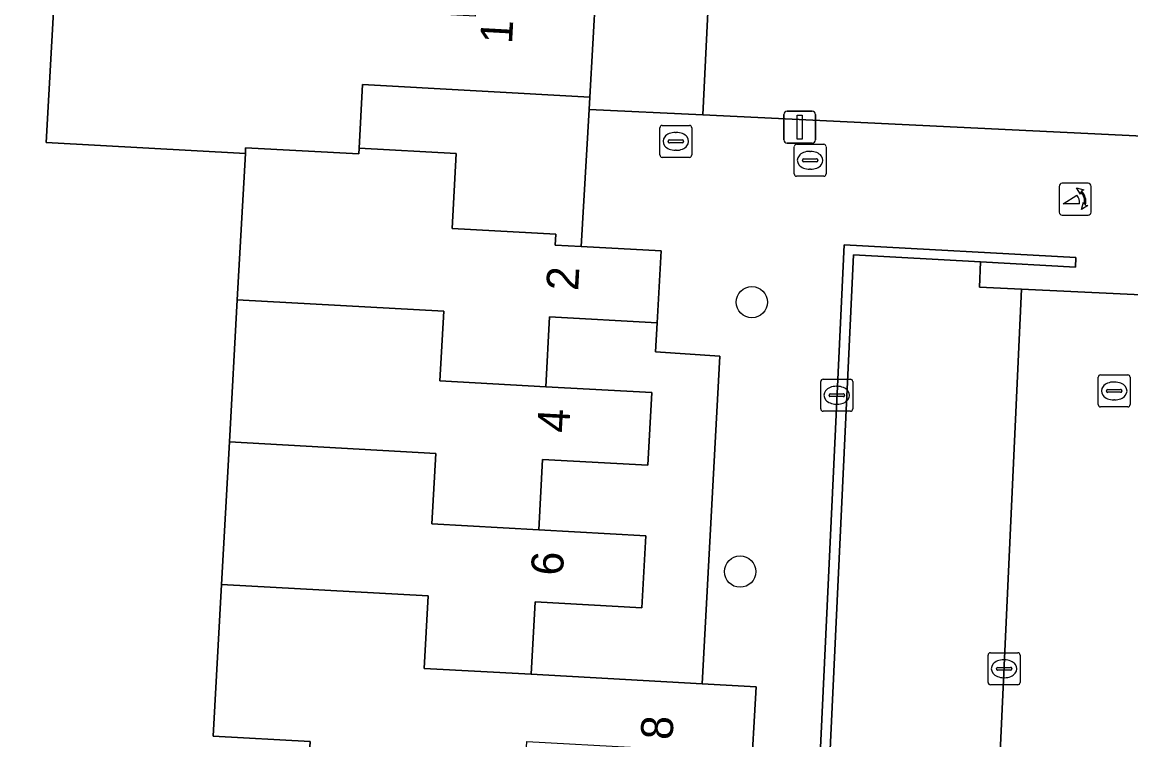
# Model space of a CAD drawing. Extents: x 162989 to 165008, y 383432 to 384338.
# Drawn here: x 164678.95 to 164713.62, y 383776.14 to 383798.57 of the extents above; entities that cross this region are included whole.
import ezdxf

# ---------------------------------------------------------------- set-up
doc = ezdxf.new("R2010")
doc.units = 0
for name, color, linetype in [('IMGEO_Boom', 7, 'Continuous'), ('IMGEO_Erf', 7, 'Continuous'), ('IMGEO_Kolk', 7, 'Continuous'), ('IMGEO_Lichtmast', 7, 'Continuous'), ('IMGEO_Muur', 7, 'Continuous'), ('IMGEO_Pand', 7, 'Continuous'), ('IMGEO_Pand_nummerreeks', 7, 'Continuous'), ('IMGEO_Parkeervlak_open', 7, 'Continuous'), ('IMGEO_Poller', 7, 'Continuous'), ('IMGEO_Rijbaan_lokaal_open', 7, 'Continuous'), ('IMGEO_Rioolput', 7, 'Continuous'), ('IMGEO_Voetpad_open', 7, 'Continuous')]:
    doc.layers.add(name, color=color, linetype=linetype)

msp = doc.modelspace()

# ---------------------------------------------------------------- linework, layer by layer
at = {"layer": 'IMGEO_Boom'}
for centre in [(164701.77, 383789.822), (164701.401, 383781.401)]:
    msp.add_circle(centre, 0.489, dxfattribs=at)
at = {"layer": 'IMGEO_Erf'}
for points in [[(164700.719, 383805.515), (164700.236, 383795.672), (164715.068, 383794.96), (164718.264, 383794.806), (164718.111, 383791.788), (164727.461, 383791.324), (164730.661, 383791.165), (164737.627, 383790.82), (164740.501, 383790.677), (164770.2, 383789.203), (164770.587, 383789.184), (164770.692, 383791.433), (164770.804, 383793.815), (164771.061, 383799.282)], [(164672.235, 383754.311), (164680.654, 383753.942), (164682.717, 383753.852), (164682.988, 383758.759), (164687.025, 383758.536), (164687.144, 383760.684), (164687.397, 383765.271), (164690.519, 383765.099), (164690.638, 383767.258), (164690.741, 383769.127), (164687.579, 383769.302), (164687.851, 383774.224), (164687.954, 383776.093), (164684.926, 383776.26), (164685.188, 383780.999), (164685.434, 383785.46), (164685.679, 383789.898), (164685.932, 383794.473), (164679.703, 383794.817), (164679.96, 383799.478)]]:
    msp.add_lwpolyline(points, dxfattribs=at)
for points in [[(164696.679, 383795.843), (164696.701, 383796.233), (164689.597, 383796.626), (164689.486, 383794.632), (164692.522, 383794.465), (164692.393, 383792.124), (164695.638, 383791.945), (164695.619, 383791.607), (164696.435, 383791.562)], [(164700.77, 383788.133), (164698.759, 383788.274), (164698.806, 383789.174), (164695.446, 383789.36), (164695.325, 383787.18), (164698.645, 383786.995), (164698.52, 383784.726), (164695.225, 383784.908), (164695.103, 383782.705), (164698.451, 383782.518), (164698.327, 383780.27), (164694.989, 383780.454), (164694.864, 383778.192), (164700.218, 383777.897)]]:
    msp.add_lwpolyline(points, close=True, dxfattribs=at)
at = {"layer": 'IMGEO_Kolk'}
for p, q in [((164703.924, 383786.486), (164703.924, 383787.338)), ((164703.999, 383787.412), (164704.851, 383787.412)), ((164704.925, 383787.338), (164704.925, 383786.486)), ((164704.183, 383786.906), (164704.183, 383786.918)), ((164704.226, 383786.955), (164704.624, 383786.955)), ((164704.412, 383787.192), (164704.437, 383787.192)), ((164704.667, 383786.918), (164704.667, 383786.906)), ((164704.621, 383786.869), (164704.223, 383786.869)), ((164704.435, 383786.632), (164704.41, 383786.632)), ((164704.851, 383786.412), (164703.999, 383786.412)), ((164709.157, 383777.939), (164709.157, 383778.791)), ((164709.232, 383778.865), (164710.084, 383778.865)), ((164709.645, 383778.645), (164709.67, 383778.645)), ((164710.158, 383778.791), (164710.158, 383777.939)), ((164709.416, 383778.359), (164709.416, 383778.371)), ((164709.854, 383778.322), (164709.456, 383778.322)), ((164709.459, 383778.408), (164709.857, 383778.408)), ((164709.9, 383778.371), (164709.9, 383778.359)), ((164709.668, 383778.085), (164709.643, 383778.085)), ((164710.084, 383777.865), (164709.232, 383777.865))]:
    msp.add_line(p, q, dxfattribs=at)
for points in [[(164703.924, 383786.486), (164703.924, 383787.338)], [(164703.999, 383787.412), (164704.851, 383787.412)], [(164704.925, 383787.338), (164704.925, 383786.486)], [(164704.851, 383786.412), (164703.999, 383786.412)], [(164709.157, 383777.939), (164709.157, 383778.791)], [(164709.232, 383778.865), (164710.084, 383778.865)], [(164710.158, 383778.791), (164710.158, 383777.939)], [(164710.084, 383777.865), (164709.232, 383777.865)]]:
    msp.add_lwpolyline(points, dxfattribs=at)
for centre, radius, start, end in [((164704.001, 383787.336), 0.0765, 91.552, 178.448), ((164704.001, 383787.336), 0.0765, 91.552, 178.448), ((164704.849, 383787.336), 0.0765, 1.552, 88.448), ((164704.849, 383787.336), 0.0765, 1.552, 88.448), ((164704.223, 383786.915), 0.0403, 85.8775, 175.7526), ((164704.628, 383786.917), 0.0386, 1.7309, 96.639), ((164704.22, 383786.905), 0.0366, 178.938, 274.7102), ((164704.624, 383786.912), 0.043, 264.8664, 352.4533), ((164704.001, 383786.488), 0.0765, 181.552, 268.448), ((164704.001, 383786.488), 0.0765, 181.552, 268.448), ((164704.849, 383786.488), 0.0765, 271.552, 358.448), ((164704.849, 383786.488), 0.0765, 271.552, 358.448), ((164709.234, 383778.789), 0.0765, 91.552, 178.448), ((164709.234, 383778.789), 0.0765, 91.552, 178.448), ((164710.082, 383778.789), 0.0765, 1.552, 88.448), ((164710.082, 383778.789), 0.0765, 1.552, 88.448), ((164709.456, 383778.368), 0.0403, 85.8775, 175.7526), ((164709.453, 383778.358), 0.0366, 178.938, 274.7102), ((164709.857, 383778.365), 0.043, 264.8664, 352.4533), ((164709.861, 383778.37), 0.0386, 1.7309, 96.639), ((164709.234, 383777.941), 0.0765, 181.552, 268.448), ((164709.234, 383777.941), 0.0765, 181.552, 268.448), ((164710.082, 383777.941), 0.0765, 271.552, 358.448), ((164710.082, 383777.941), 0.0765, 271.552, 358.448)]:
    msp.add_arc(centre, radius, start, end, dxfattribs=at)
for centre, major_axis, ratio, start_param, end_param in [((164704.411, 383786.912), (-0.387, 0.002), 0.722429, 4.712389, 7.853982), ((164704.436, 383786.912), (-0.39, 0.002), 0.717154, 1.570796, 4.712389), ((164709.644, 383778.365), (-0.387, 0.002), 0.722429, 4.712389, 7.853982), ((164709.669, 383778.365), (-0.39, 0.002), 0.717154, 1.570796, 4.712389)]:
    msp.add_ellipse(centre, major_axis=major_axis, ratio=ratio, start_param=start_param, end_param=end_param, dxfattribs=at)
at = {"layer": 'IMGEO_Lichtmast'}
for p, q in [((164702.769, 383794.891), (164702.769, 383795.691)), ((164702.769, 383795.691), (164702.769, 383794.891)), ((164702.869, 383795.791), (164703.659, 383795.791)), ((164703.659, 383795.791), (164702.869, 383795.791)), ((164703.759, 383795.691), (164703.759, 383794.891)), ((164703.759, 383794.891), (164703.759, 383795.691)), ((164703.659, 383794.791), (164702.869, 383794.791)), ((164702.869, 383794.791), (164703.659, 383794.791))]:
    msp.add_line(p, q, dxfattribs=at)
msp.add_lwpolyline([(164703.189, 383795.666), (164703.339, 383795.666), (164703.339, 383794.916), (164703.189, 383794.916), (164703.189, 383795.666)], dxfattribs=at)
for centre, start, end in [((164702.869, 383795.691), 90, 180), ((164702.869, 383795.691), 90, 180), ((164703.659, 383795.691), 0, 90), ((164703.659, 383795.691), 360, 90), ((164702.869, 383794.891), 180, 270), ((164702.869, 383794.891), 180, 270), ((164703.659, 383794.891), 270, 0), ((164703.659, 383794.891), 270, 0)]:
    msp.add_arc(centre, 0.1, start, end, dxfattribs=at)
at = {"layer": 'IMGEO_Muur'}
msp.add_lwpolyline([(164708.785, 383759.453), (164703.458, 383759.722), (164704.943, 383791.302), (164708.92, 383791.082), (164711.89, 383790.918), (164711.896, 383791.22), (164704.657, 383791.619), (164702.912, 383754.65), (164703.193, 383754.635), (164703.443, 383759.422), (164708.768, 383759.153)], close=True, dxfattribs=at)
at = {"layer": 'IMGEO_Pand'}
for points in [[(164685.932, 383794.473), (164685.94, 383794.649), (164689.475, 383794.456), (164689.486, 383794.632), (164689.597, 383796.626), (164696.701, 383796.233), (164696.886, 383799.572), (164693.168, 383799.777), (164693.112, 383798.764), (164689.698, 383798.952), (164689.817, 383801.101), (164686.648, 383801.274), (164686.532, 383799.122), (164679.96, 383799.478), (164679.703, 383794.817)], [(164685.932, 383794.473), (164685.679, 383789.898), (164692.133, 383789.542), (164692.013, 383787.365), (164695.325, 383787.18), (164695.446, 383789.36), (164698.806, 383789.174), (164698.93, 383791.424), (164696.435, 383791.562), (164695.619, 383791.607), (164695.638, 383791.945), (164692.393, 383792.124), (164692.522, 383794.465), (164689.486, 383794.632), (164689.475, 383794.456), (164685.94, 383794.649)], [(164695.103, 383782.705), (164695.225, 383784.908), (164698.52, 383784.726), (164698.645, 383786.995), (164695.325, 383787.18), (164692.013, 383787.365), (164692.133, 383789.542), (164685.679, 383789.898), (164685.434, 383785.46), (164691.888, 383785.097), (164691.766, 383782.89)], [(164695.103, 383782.705), (164691.766, 383782.89), (164691.888, 383785.097), (164685.434, 383785.46), (164685.188, 383780.999), (164691.642, 383780.641), (164691.517, 383778.373), (164694.864, 383778.192), (164694.989, 383780.454), (164698.327, 383780.27), (164698.451, 383782.518)], [(164694.864, 383778.192), (164691.517, 383778.373), (164691.642, 383780.641), (164685.188, 383780.999), (164684.926, 383776.26), (164687.954, 383776.093), (164687.851, 383774.224), (164694.604, 383773.855), (164694.728, 383776.096), (164698.16, 383775.906), (164698.105, 383774.914), (164701.731, 383774.713), (164701.901, 383777.804), (164700.218, 383777.897)]]:
    msp.add_lwpolyline(points, close=True, dxfattribs=at)
at = {"layer": 'IMGEO_Parkeervlak_open'}
msp.add_lwpolyline([(164710.199, 383790.225), (164708.888, 383790.287), (164708.92, 383791.082), (164704.943, 383791.302), (164703.458, 383759.722), (164708.785, 383759.453)], close=True, dxfattribs=at)
at = {"layer": 'IMGEO_Poller'}
for p, q in [((164712.281, 383793.537), (164711.473, 383793.537)), ((164712.281, 383793.537), (164711.473, 383793.537)), ((164711.379, 383793.442), (164711.379, 383792.635)), ((164711.379, 383793.442), (164711.379, 383792.635)), ((164712.375, 383792.635), (164712.375, 383793.442)), ((164712.375, 383792.635), (164712.375, 383793.442)), ((164711.473, 383792.54), (164712.281, 383792.54)), ((164711.473, 383792.54), (164712.281, 383792.54))]:
    msp.add_line(p, q, dxfattribs=at)
for points in [[(164712.014, 383792.893), (164711.501, 383792.893), (164711.931, 383793.168)], [(164712.058, 383793.266), (164712.046, 383793.193), (164711.921, 383793.398)], [(164711.921, 383793.398), (164712.152, 383793.332), (164712.081, 383793.3)], [(164712.074, 383792.721), (164712.14, 383792.952), (164712.17, 383792.884)], [(164712.206, 383792.857), (164712.278, 383792.846), (164712.074, 383792.721)]]:
    msp.add_lwpolyline(points, dxfattribs=at)
for centre, radius, start, end in [((164711.473, 383793.442), 0.0946, 90, 180), ((164711.473, 383793.442), 0.0946, 90, 180), ((164712.281, 383793.442), 0.0946, 0, 90), ((164712.281, 383793.442), 0.0946, 0, 90), ((164711.686, 383792.943), 0.332, 351.3247, 42.4854), ((164711.7, 383792.953), 0.476, 351.7527, 41.1691), ((164711.7, 383792.953), 0.516, 349.3569, 42.2912), ((164711.473, 383792.635), 0.0946, 180, 270), ((164711.473, 383792.635), 0.0946, 180, 270), ((164712.281, 383792.635), 0.0946, 270, 0), ((164712.281, 383792.635), 0.0946, 270, 0)]:
    msp.add_arc(centre, radius, start, end, dxfattribs=at)
at = {"layer": 'IMGEO_Rijbaan_lokaal_open'}
msp.add_lwpolyline([(164722.391, 383789.685), (164714.831, 383790.013), (164710.199, 383790.225), (164708.785, 383759.453), (164708.768, 383759.153), (164708.643, 383757.208), (164715.497, 383756.891), (164715.726, 383761.846), (164713.733, 383761.938), (164714.563, 383780.1), (164714.65, 383782.008)], dxfattribs=at)
at = {"layer": 'IMGEO_Rioolput'}
for p, q in [((164698.891, 383794.422), (164698.891, 383795.274)), ((164698.966, 383795.348), (164699.818, 383795.348)), ((164699.892, 383795.274), (164699.892, 383794.422)), ((164699.193, 383794.891), (164699.591, 383794.891)), ((164699.379, 383795.128), (164699.404, 383795.128)), ((164699.15, 383794.842), (164699.15, 383794.854)), ((164699.588, 383794.805), (164699.19, 383794.805)), ((164699.402, 383794.568), (164699.377, 383794.568)), ((164699.634, 383794.854), (164699.634, 383794.842)), ((164703.091, 383793.83), (164703.091, 383794.682)), ((164703.166, 383794.756), (164704.018, 383794.756)), ((164704.092, 383794.682), (164704.092, 383793.83)), ((164699.818, 383794.348), (164698.966, 383794.348)), ((164703.35, 383794.25), (164703.35, 383794.262)), ((164703.788, 383794.213), (164703.39, 383794.213)), ((164703.393, 383794.299), (164703.791, 383794.299)), ((164703.579, 383794.536), (164703.604, 383794.536)), ((164703.834, 383794.262), (164703.834, 383794.25)), ((164703.602, 383793.976), (164703.577, 383793.976)), ((164704.018, 383793.756), (164703.166, 383793.756)), ((164712.599, 383786.621), (164712.599, 383787.473)), ((164712.674, 383787.547), (164713.526, 383787.547)), ((164713.087, 383787.327), (164713.112, 383787.327)), ((164713.6, 383787.473), (164713.6, 383786.621)), ((164712.858, 383787.041), (164712.858, 383787.053)), ((164713.296, 383787.004), (164712.898, 383787.004)), ((164712.901, 383787.09), (164713.299, 383787.09)), ((164713.342, 383787.053), (164713.342, 383787.041)), ((164713.11, 383786.767), (164713.085, 383786.767)), ((164713.526, 383786.547), (164712.674, 383786.547))]:
    msp.add_line(p, q, dxfattribs=at)
for points in [[(164698.891, 383794.422), (164698.891, 383795.274)], [(164698.966, 383795.348), (164699.818, 383795.348)], [(164699.892, 383795.274), (164699.892, 383794.422)], [(164703.091, 383793.83), (164703.091, 383794.682)], [(164703.166, 383794.756), (164704.018, 383794.756)], [(164704.092, 383794.682), (164704.092, 383793.83)], [(164699.818, 383794.348), (164698.966, 383794.348)], [(164704.018, 383793.756), (164703.166, 383793.756)], [(164712.599, 383786.621), (164712.599, 383787.473)], [(164712.674, 383787.547), (164713.526, 383787.547)], [(164713.6, 383787.473), (164713.6, 383786.621)], [(164713.526, 383786.547), (164712.674, 383786.547)]]:
    msp.add_lwpolyline(points, dxfattribs=at)
for centre, radius, start, end in [((164698.968, 383795.272), 0.0765, 91.552, 178.448), ((164698.968, 383795.272), 0.0765, 91.552, 178.448), ((164699.816, 383795.272), 0.0765, 1.552, 88.448), ((164699.816, 383795.272), 0.0765, 1.552, 88.448), ((164699.19, 383794.851), 0.0403, 85.8775, 175.7526), ((164699.595, 383794.853), 0.0386, 1.7309, 96.639), ((164699.187, 383794.841), 0.0366, 178.938, 274.7102), ((164699.591, 383794.848), 0.043, 264.8664, 352.4533), ((164703.168, 383794.68), 0.0765, 91.552, 178.448), ((164703.168, 383794.68), 0.0765, 91.552, 178.448), ((164704.016, 383794.68), 0.0765, 1.552, 88.448), ((164704.016, 383794.68), 0.0765, 1.552, 88.448), ((164698.968, 383794.424), 0.0765, 181.552, 268.448), ((164698.968, 383794.424), 0.0765, 181.552, 268.448), ((164699.816, 383794.424), 0.0765, 271.552, 358.448), ((164699.816, 383794.424), 0.0765, 271.552, 358.448), ((164703.39, 383794.259), 0.0403, 85.8775, 175.7526), ((164703.387, 383794.249), 0.0366, 178.938, 274.7102), ((164703.791, 383794.256), 0.043, 264.8664, 352.4533), ((164703.795, 383794.261), 0.0386, 1.7309, 96.639), ((164703.168, 383793.832), 0.0765, 181.552, 268.448), ((164703.168, 383793.832), 0.0765, 181.552, 268.448), ((164704.016, 383793.832), 0.0765, 271.552, 358.448), ((164704.016, 383793.832), 0.0765, 271.552, 358.448), ((164712.676, 383787.471), 0.0765, 91.552, 178.448), ((164712.676, 383787.471), 0.0765, 91.552, 178.448), ((164713.524, 383787.471), 0.0765, 1.552, 88.448), ((164713.524, 383787.471), 0.0765, 1.552, 88.448), ((164712.898, 383787.05), 0.0403, 85.8775, 175.7526), ((164712.895, 383787.04), 0.0366, 178.938, 274.7102), ((164713.299, 383787.047), 0.043, 264.8664, 352.4533), ((164713.303, 383787.052), 0.0386, 1.7309, 96.639), ((164712.676, 383786.623), 0.0765, 181.552, 268.448), ((164712.676, 383786.623), 0.0765, 181.552, 268.448), ((164713.524, 383786.623), 0.0765, 271.552, 358.448), ((164713.524, 383786.623), 0.0765, 271.552, 358.448)]:
    msp.add_arc(centre, radius, start, end, dxfattribs=at)
for centre, major_axis, ratio, start_param, end_param in [((164699.378, 383794.848), (-0.387, 0.002), 0.722429, 4.712389, 7.853982), ((164699.403, 383794.848), (-0.39, 0.002), 0.717154, 1.570796, 4.712389), ((164703.578, 383794.256), (-0.387, 0.002), 0.722429, 4.712389, 7.853982), ((164703.603, 383794.256), (-0.39, 0.002), 0.717154, 1.570796, 4.712389), ((164713.086, 383787.047), (-0.387, 0.002), 0.722429, 4.712389, 7.853982), ((164713.111, 383787.047), (-0.39, 0.002), 0.717154, 1.570796, 4.712389)]:
    msp.add_ellipse(centre, major_axis=major_axis, ratio=ratio, start_param=start_param, end_param=end_param, dxfattribs=at)
at = {"layer": 'IMGEO_Voetpad_open'}
for points in [[(164696.886, 383799.572), (164696.701, 383796.233), (164696.679, 383795.843), (164700.236, 383795.672), (164700.719, 383805.515)], [(164715.068, 383794.96), (164700.236, 383795.672), (164696.679, 383795.843), (164696.435, 383791.562), (164698.93, 383791.424), (164698.806, 383789.174), (164698.759, 383788.274), (164700.77, 383788.133), (164700.218, 383777.897), (164701.901, 383777.804), (164701.731, 383774.713)], [(164702.912, 383754.65), (164704.657, 383791.619), (164711.896, 383791.22), (164711.89, 383790.918), (164708.92, 383791.082), (164708.888, 383790.287), (164710.199, 383790.225), (164714.831, 383790.013)]]:
    msp.add_lwpolyline(points, dxfattribs=at)

# ---------------------------------------------------------------- texts
at = {"layer": 'IMGEO_Pand_nummerreeks'}
for s, rotation, p in [('1', 86.8287, (164694.269, 383797.881)), ('2', 86.8456, (164696.336, 383790.161)), ('4', 86.8467, (164696.051, 383785.724)), ('6', 86.8428, (164695.857, 383781.258)), ('8', 86.852, (164699.285, 383776.126))]:
    msp.add_text(s, height=1, rotation=rotation, dxfattribs=at).set_placement(p)

doc.saveas('drawing.dxf')
